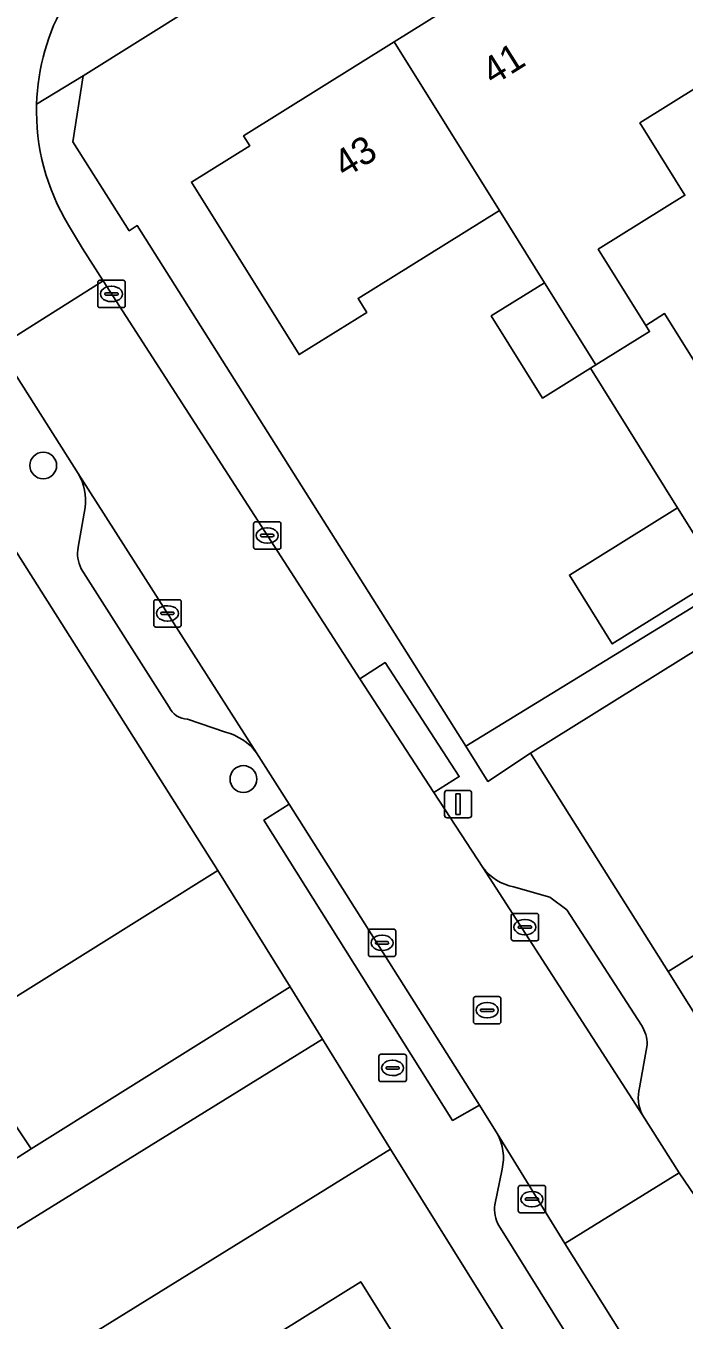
# Model space of a CAD drawing. Extents: x 159352 to 160617, y 385888 to 387323.
# Drawn here: x 159733 to 159757.01, y 386028.96 to 386076.22 of the extents above; entities that cross this region are included whole.
import ezdxf

# ---------------------------------------------------------------- set-up
doc = ezdxf.new("R2010")
doc.units = 0
for name, color, linetype in [('IMGEO_Boom', 7, 'Continuous'), ('IMGEO_Brandkraan', 7, 'Continuous'), ('IMGEO_Erf', 7, 'Continuous'), ('IMGEO_Kolk', 7, 'Continuous'), ('IMGEO_Lichtmast', 7, 'Continuous'), ('IMGEO_Muur', 7, 'Continuous'), ('IMGEO_Pand', 7, 'Continuous'), ('IMGEO_Pand_nummerreeks', 7, 'Continuous'), ('IMGEO_Parkeervlak_open', 7, 'Continuous'), ('IMGEO_Rijbaan_lokaal_open', 7, 'Continuous'), ('IMGEO_Rioolput', 7, 'Continuous'), ('IMGEO_Voetpad_open', 7, 'Continuous')]:
    doc.layers.add(name, color=color, linetype=linetype)

msp = doc.modelspace()

# ---------------------------------------------------------------- linework, layer by layer
at = {"layer": 'IMGEO_Boom'}
for centre in [(159733.63, 386060.166), (159740.935, 386048.717)]:
    msp.add_circle(centre, 0.489, dxfattribs=at)
at = {"layer": 'IMGEO_Brandkraan'}
for p, q in [((159745.879, 386037.743), (159745.879, 386038.595)), ((159745.954, 386038.669), (159746.806, 386038.669)), ((159746.367, 386038.449), (159746.392, 386038.449)), ((159746.88, 386038.595), (159746.88, 386037.743)), ((159746.138, 386038.163), (159746.138, 386038.175)), ((159746.576, 386038.126), (159746.178, 386038.126)), ((159746.181, 386038.212), (159746.579, 386038.212)), ((159746.39, 386037.889), (159746.365, 386037.889)), ((159746.622, 386038.175), (159746.622, 386038.163)), ((159746.806, 386037.669), (159745.954, 386037.669))]:
    msp.add_line(p, q, dxfattribs=at)
for points in [[(159745.879, 386037.743), (159745.879, 386038.595)], [(159745.954, 386038.669), (159746.806, 386038.669)], [(159746.88, 386038.595), (159746.88, 386037.743)], [(159746.806, 386037.669), (159745.954, 386037.669)]]:
    msp.add_lwpolyline(points, dxfattribs=at)
for centre, radius, start, end in [((159745.956, 386038.593), 0.0765, 91.552, 178.448), ((159745.956, 386038.593), 0.0765, 91.552, 178.448), ((159746.804, 386038.593), 0.0765, 1.552, 88.448), ((159746.804, 386038.593), 0.0765, 1.552, 88.448), ((159745.956, 386037.745), 0.0765, 181.552, 268.448), ((159745.956, 386037.745), 0.0765, 181.552, 268.448), ((159746.178, 386038.172), 0.0403, 85.8775, 175.7526), ((159746.175, 386038.162), 0.0366, 178.938, 274.7102), ((159746.579, 386038.169), 0.043, 264.8664, 352.4533), ((159746.583, 386038.174), 0.0386, 1.7309, 96.639), ((159746.804, 386037.745), 0.0765, 271.552, 358.448), ((159746.804, 386037.745), 0.0765, 271.552, 358.448)]:
    msp.add_arc(centre, radius, start, end, dxfattribs=at)
for centre, major_axis, ratio, start_param, end_param in [((159746.366, 386038.169), (-0.387, 0.002), 0.722429, 4.712389, 7.853982), ((159746.391, 386038.169), (-0.39, 0.002), 0.717154, 1.570796, 4.712389)]:
    msp.add_ellipse(centre, major_axis=major_axis, ratio=ratio, start_param=start_param, end_param=end_param, dxfattribs=at)
at = {"layer": 'IMGEO_Erf'}
for points in [[(159846.595, 386144.231), (159735.083, 386074.392), (159734.716, 386071.987), (159736.771, 386068.736), (159737.062, 386068.923), (159749.045, 386049.918), (159785.705, 386072.384), (159811.147, 386088.283)], [(159862.072, 386118.665), (159751.412, 386049.66), (159756.434, 386041.685), (159761.007, 386044.556), (159760.449, 386045.445), (159760.791, 386045.66), (159765.322, 386048.505), (159768.918, 386050.763), (159769.875, 386051.359), (159774.501, 386054.244), (159779.096, 386057.11), (159783.69, 386059.974), (159788.287, 386062.841), (159792.859, 386065.692), (159793.523, 386064.622), (159798.094, 386067.462)], [(159758.341, 386056.112), (159754.393, 386053.65), (159752.827, 386056.162), (159756.774, 386058.623), (159753.599, 386063.715), (159751.849, 386062.625), (159749.976, 386065.63), (159751.919, 386066.841), (159750.274, 386069.478), (159745.119, 386066.265), (159745.436, 386065.756), (159742.966, 386064.216), (159739.04, 386070.512), (159741.167, 386071.842), (159740.943, 386072.2), (159746.435, 386075.635), (159751.559, 386078.84)], [(159759.732, 386075.374), (159755.402, 386072.674), (159757.046, 386070.036), (159753.88, 386068.063), (159755.614, 386065.282), (159756.304, 386065.712), (159761.317, 386057.675)], [(159771.719, 385994.399), (159746.307, 386035.207), (159729.047, 386024.522)], [(159737.155, 386025.338), (159745.219, 386030.364), (159748.551, 386025.02)]]:
    msp.add_lwpolyline(points, dxfattribs=at)
msp.add_lwpolyline([(159733.186, 386035.211), (159730.405, 386039.383), (159739.998, 386045.377), (159726.053, 386067.427), (159724.652, 386067.823), (159682.76, 386041.661), (159677.195, 386038.177), (159676.499, 386035.726), (159692.861, 386009.756), (159693.588, 386010.224), (159695.905, 386011.714), (159692.99, 386016.431), (159699.422, 386020.406), (159702.337, 386015.688), (159707.722, 386019.015), (159705.988, 386021.823), (159710.701, 386024.734), (159712.435, 386021.927)], close=True, dxfattribs=at)
at = {"layer": 'IMGEO_Kolk'}
for p, q in [((159735.622, 386066.003), (159735.622, 386066.855)), ((159735.697, 386066.929), (159736.549, 386066.929)), ((159736.11, 386066.709), (159736.135, 386066.709)), ((159736.623, 386066.855), (159736.623, 386066.003)), ((159735.881, 386066.423), (159735.881, 386066.435)), ((159736.319, 386066.386), (159735.921, 386066.386)), ((159735.924, 386066.472), (159736.322, 386066.472)), ((159736.133, 386066.149), (159736.108, 386066.149)), ((159736.365, 386066.435), (159736.365, 386066.423)), ((159736.549, 386065.929), (159735.697, 386065.929)), ((159741.378, 386058.11), (159742.23, 386058.11)), ((159741.303, 386057.184), (159741.303, 386058.036)), ((159741.562, 386057.604), (159741.562, 386057.616)), ((159741.605, 386057.653), (159742.003, 386057.653)), ((159741.791, 386057.89), (159741.816, 386057.89)), ((159742.046, 386057.616), (159742.046, 386057.604)), ((159742.304, 386058.036), (159742.304, 386057.184)), ((159742, 386057.567), (159741.602, 386057.567)), ((159741.814, 386057.33), (159741.789, 386057.33)), ((159742.23, 386057.11), (159741.378, 386057.11)), ((159737.738, 386055.266), (159738.59, 386055.266)), ((159737.663, 386054.34), (159737.663, 386055.192)), ((159737.922, 386054.76), (159737.922, 386054.772)), ((159737.965, 386054.809), (159738.363, 386054.809)), ((159738.151, 386055.046), (159738.176, 386055.046)), ((159738.406, 386054.772), (159738.406, 386054.76)), ((159738.664, 386055.192), (159738.664, 386054.34)), ((159738.36, 386054.723), (159737.962, 386054.723)), ((159738.174, 386054.486), (159738.149, 386054.486)), ((159738.59, 386054.266), (159737.738, 386054.266)), ((159750.706, 386042.885), (159750.706, 386043.737)), ((159750.781, 386043.811), (159751.633, 386043.811)), ((159751.194, 386043.591), (159751.219, 386043.591)), ((159751.707, 386043.737), (159751.707, 386042.885)), ((159745.493, 386042.311), (159745.493, 386043.163)), ((159745.568, 386043.237), (159746.42, 386043.237)), ((159745.981, 386043.017), (159746.006, 386043.017)), ((159746.494, 386043.163), (159746.494, 386042.311)), ((159750.965, 386043.305), (159750.965, 386043.317)), ((159751.403, 386043.268), (159751.005, 386043.268)), ((159751.008, 386043.354), (159751.406, 386043.354)), ((159751.217, 386043.031), (159751.192, 386043.031)), ((159751.449, 386043.317), (159751.449, 386043.305)), ((159745.752, 386042.731), (159745.752, 386042.743)), ((159746.19, 386042.694), (159745.792, 386042.694)), ((159745.795, 386042.78), (159746.193, 386042.78)), ((159746.236, 386042.743), (159746.236, 386042.731)), ((159751.633, 386042.811), (159750.781, 386042.811)), ((159746.42, 386042.237), (159745.568, 386042.237)), ((159746.004, 386042.457), (159745.979, 386042.457)), ((159750.962, 386032.953), (159750.962, 386033.805)), ((159751.037, 386033.879), (159751.889, 386033.879)), ((159751.45, 386033.659), (159751.475, 386033.659)), ((159751.963, 386033.805), (159751.963, 386032.953)), ((159751.221, 386033.373), (159751.221, 386033.385)), ((159751.659, 386033.336), (159751.261, 386033.336)), ((159751.264, 386033.422), (159751.662, 386033.422)), ((159751.473, 386033.099), (159751.448, 386033.099)), ((159751.705, 386033.385), (159751.705, 386033.373)), ((159751.889, 386032.879), (159751.037, 386032.879))]:
    msp.add_line(p, q, dxfattribs=at)
for points in [[(159735.622, 386066.003), (159735.622, 386066.855)], [(159735.697, 386066.929), (159736.549, 386066.929)], [(159736.623, 386066.855), (159736.623, 386066.003)], [(159736.549, 386065.929), (159735.697, 386065.929)], [(159741.378, 386058.11), (159742.23, 386058.11)], [(159741.303, 386057.184), (159741.303, 386058.036)], [(159742.304, 386058.036), (159742.304, 386057.184)], [(159742.23, 386057.11), (159741.378, 386057.11)], [(159737.738, 386055.266), (159738.59, 386055.266)], [(159737.663, 386054.34), (159737.663, 386055.192)], [(159738.664, 386055.192), (159738.664, 386054.34)], [(159738.59, 386054.266), (159737.738, 386054.266)], [(159750.706, 386042.885), (159750.706, 386043.737)], [(159750.781, 386043.811), (159751.633, 386043.811)], [(159751.707, 386043.737), (159751.707, 386042.885)], [(159745.493, 386042.311), (159745.493, 386043.163)], [(159745.568, 386043.237), (159746.42, 386043.237)], [(159746.494, 386043.163), (159746.494, 386042.311)], [(159751.633, 386042.811), (159750.781, 386042.811)], [(159746.42, 386042.237), (159745.568, 386042.237)], [(159750.962, 386032.953), (159750.962, 386033.805)], [(159751.037, 386033.879), (159751.889, 386033.879)], [(159751.963, 386033.805), (159751.963, 386032.953)], [(159751.889, 386032.879), (159751.037, 386032.879)]]:
    msp.add_lwpolyline(points, dxfattribs=at)
for centre, radius, start, end in [((159735.699, 386066.853), 0.0765, 91.552, 178.448), ((159735.699, 386066.853), 0.0765, 91.552, 178.448), ((159736.547, 386066.853), 0.0765, 1.552, 88.448), ((159736.547, 386066.853), 0.0765, 1.552, 88.448), ((159735.921, 386066.432), 0.0403, 85.8775, 175.7526), ((159735.918, 386066.422), 0.0366, 178.938, 274.7102), ((159736.322, 386066.429), 0.043, 264.8664, 352.4533), ((159736.326, 386066.434), 0.0386, 1.7309, 96.639), ((159735.699, 386066.005), 0.0765, 181.552, 268.448), ((159735.699, 386066.005), 0.0765, 181.552, 268.448), ((159736.547, 386066.005), 0.0765, 271.552, 358.448), ((159736.547, 386066.005), 0.0765, 271.552, 358.448), ((159741.38, 386058.034), 0.0765, 91.552, 178.448), ((159741.38, 386058.034), 0.0765, 91.552, 178.448), ((159742.228, 386058.034), 0.0765, 1.552, 88.448), ((159742.228, 386058.034), 0.0765, 1.552, 88.448), ((159741.602, 386057.613), 0.0403, 85.8775, 175.7526), ((159741.599, 386057.603), 0.0366, 178.938, 274.7102), ((159742.003, 386057.61), 0.043, 264.8664, 352.4533), ((159742.007, 386057.615), 0.0386, 1.7309, 96.639), ((159741.38, 386057.186), 0.0765, 181.552, 268.448), ((159741.38, 386057.186), 0.0765, 181.552, 268.448), ((159742.228, 386057.186), 0.0765, 271.552, 358.448), ((159742.228, 386057.186), 0.0765, 271.552, 358.448), ((159737.74, 386055.19), 0.0765, 91.552, 178.448), ((159737.74, 386055.19), 0.0765, 91.552, 178.448), ((159738.588, 386055.19), 0.0765, 1.552, 88.448), ((159738.588, 386055.19), 0.0765, 1.552, 88.448), ((159737.962, 386054.769), 0.0403, 85.8775, 175.7526), ((159737.959, 386054.759), 0.0366, 178.938, 274.7102), ((159738.363, 386054.766), 0.043, 264.8664, 352.4533), ((159738.367, 386054.771), 0.0386, 1.7309, 96.639), ((159737.74, 386054.342), 0.0765, 181.552, 268.448), ((159737.74, 386054.342), 0.0765, 181.552, 268.448), ((159738.588, 386054.342), 0.0765, 271.552, 358.448), ((159738.588, 386054.342), 0.0765, 271.552, 358.448), ((159750.783, 386043.735), 0.0765, 91.552, 178.448), ((159750.783, 386043.735), 0.0765, 91.552, 178.448), ((159751.631, 386043.735), 0.0765, 1.552, 88.448), ((159751.631, 386043.735), 0.0765, 1.552, 88.448), ((159745.57, 386043.161), 0.0765, 91.552, 178.448), ((159745.57, 386043.161), 0.0765, 91.552, 178.448), ((159746.418, 386043.161), 0.0765, 1.552, 88.448), ((159746.418, 386043.161), 0.0765, 1.552, 88.448), ((159751.005, 386043.314), 0.0403, 85.8775, 175.7526), ((159751.002, 386043.304), 0.0366, 178.938, 274.7102), ((159751.406, 386043.311), 0.043, 264.8664, 352.4533), ((159751.41, 386043.316), 0.0386, 1.7309, 96.639), ((159745.792, 386042.74), 0.0403, 85.8775, 175.7526), ((159745.789, 386042.73), 0.0366, 178.938, 274.7102), ((159746.193, 386042.737), 0.043, 264.8664, 352.4533), ((159746.197, 386042.742), 0.0386, 1.7309, 96.639), ((159750.783, 386042.887), 0.0765, 181.552, 268.448), ((159750.783, 386042.887), 0.0765, 181.552, 268.448), ((159751.631, 386042.887), 0.0765, 271.552, 358.448), ((159751.631, 386042.887), 0.0765, 271.552, 358.448), ((159745.57, 386042.313), 0.0765, 181.552, 268.448), ((159745.57, 386042.313), 0.0765, 181.552, 268.448), ((159746.418, 386042.313), 0.0765, 271.552, 358.448), ((159746.418, 386042.313), 0.0765, 271.552, 358.448), ((159751.039, 386033.803), 0.0765, 91.552, 178.448), ((159751.039, 386033.803), 0.0765, 91.552, 178.448), ((159751.887, 386033.803), 0.0765, 1.552, 88.448), ((159751.887, 386033.803), 0.0765, 1.552, 88.448), ((159751.261, 386033.382), 0.0403, 85.8775, 175.7526), ((159751.258, 386033.372), 0.0366, 178.938, 274.7102), ((159751.662, 386033.379), 0.043, 264.8664, 352.4533), ((159751.666, 386033.384), 0.0386, 1.7309, 96.639), ((159751.039, 386032.955), 0.0765, 181.552, 268.448), ((159751.039, 386032.955), 0.0765, 181.552, 268.448), ((159751.887, 386032.955), 0.0765, 271.552, 358.448), ((159751.887, 386032.955), 0.0765, 271.552, 358.448)]:
    msp.add_arc(centre, radius, start, end, dxfattribs=at)
for centre, major_axis, ratio, start_param, end_param in [((159736.109, 386066.429), (-0.387, 0.002), 0.722429, 4.712389, 7.853982), ((159736.134, 386066.429), (-0.39, 0.002), 0.717154, 1.570796, 4.712389), ((159741.79, 386057.61), (-0.387, 0.002), 0.722429, 4.712389, 7.853982), ((159741.815, 386057.61), (-0.39, 0.002), 0.717154, 1.570796, 4.712389), ((159738.15, 386054.766), (-0.387, 0.002), 0.722429, 4.712389, 7.853982), ((159738.175, 386054.766), (-0.39, 0.002), 0.717154, 1.570796, 4.712389), ((159751.193, 386043.311), (-0.387, 0.002), 0.722429, 4.712389, 7.853982), ((159751.218, 386043.311), (-0.39, 0.002), 0.717154, 1.570796, 4.712389), ((159745.98, 386042.737), (-0.387, 0.002), 0.722429, 4.712389, 7.853982), ((159746.005, 386042.737), (-0.39, 0.002), 0.717154, 1.570796, 4.712389), ((159751.449, 386033.379), (-0.387, 0.002), 0.722429, 4.712389, 7.853982), ((159751.474, 386033.379), (-0.39, 0.002), 0.717154, 1.570796, 4.712389)]:
    msp.add_ellipse(centre, major_axis=major_axis, ratio=ratio, start_param=start_param, end_param=end_param, dxfattribs=at)
at = {"layer": 'IMGEO_Lichtmast'}
for p, q in [((159748.271, 386047.401), (159748.271, 386048.201)), ((159748.271, 386048.201), (159748.271, 386047.401)), ((159748.371, 386048.301), (159749.161, 386048.301)), ((159749.161, 386048.301), (159748.371, 386048.301)), ((159749.261, 386048.201), (159749.261, 386047.401)), ((159749.261, 386047.401), (159749.261, 386048.201)), ((159749.161, 386047.301), (159748.371, 386047.301)), ((159748.371, 386047.301), (159749.161, 386047.301))]:
    msp.add_line(p, q, dxfattribs=at)
msp.add_lwpolyline([(159748.691, 386048.176), (159748.841, 386048.176), (159748.841, 386047.426), (159748.691, 386047.426), (159748.691, 386048.176)], dxfattribs=at)
for centre, start, end in [((159748.371, 386048.201), 90, 180), ((159748.371, 386048.201), 90, 180), ((159749.161, 386048.201), 0, 90), ((159749.161, 386048.201), 360, 90), ((159748.371, 386047.401), 180, 270), ((159748.371, 386047.401), 180, 270), ((159749.161, 386047.401), 270, 0), ((159749.161, 386047.401), 270, 0)]:
    msp.add_arc(centre, 0.1, start, end, dxfattribs=at)
at = {"layer": 'IMGEO_Muur'}
for points in [[(159739.998, 386045.377), (159726.053, 386067.427)], [(159756.434, 386041.685), (159751.412, 386049.66)]]:
    msp.add_lwpolyline(points, dxfattribs=at)
at = {"layer": 'IMGEO_Pand'}
for points in [[(159759.732, 386075.374), (159758.698, 386077.014), (159757.19, 386079.405), (159752.882, 386076.718), (159751.559, 386078.84), (159746.435, 386075.635), (159750.274, 386069.478), (159751.919, 386066.841), (159753.793, 386063.836), (159755.753, 386065.058), (159755.614, 386065.282), (159753.88, 386068.063), (159757.046, 386070.036), (159755.402, 386072.674)], [(159746.435, 386075.635), (159740.943, 386072.2), (159741.167, 386071.842), (159739.04, 386070.512), (159742.966, 386064.216), (159745.436, 386065.756), (159745.119, 386066.265), (159750.274, 386069.478)], [(159751.919, 386066.841), (159749.976, 386065.63), (159751.849, 386062.625), (159753.599, 386063.715), (159753.793, 386063.836)], [(159756.304, 386065.712), (159755.614, 386065.282), (159755.753, 386065.058), (159753.793, 386063.836), (159753.599, 386063.715), (159756.774, 386058.623), (159758.341, 386056.112), (159758.472, 386055.901), (159761.317, 386057.675)], [(159756.774, 386058.623), (159752.827, 386056.162), (159754.393, 386053.65), (159758.341, 386056.112)], [(159739.998, 386045.377), (159730.405, 386039.383), (159733.186, 386035.211), (159742.641, 386041.129)], [(159760.791, 386045.66), (159760.449, 386045.445), (159761.007, 386044.556), (159756.434, 386041.685), (159758.7, 386038.075), (159759.248, 386038.413), (159759.159, 386038.558), (159761.62, 386040.107), (159764.257, 386035.863), (159765.538, 386036.658), (159765.962, 386035.991), (159766.564, 386036.364)], [(159749.263, 386025.183), (159749.137, 386025.384), (159748.551, 386025.02), (159745.219, 386030.364), (159737.155, 386025.338), (159740.475, 386019.981), (159739.9, 386019.62), (159740.019, 386019.428)]]:
    msp.add_lwpolyline(points, close=True, dxfattribs=at)
at = {"layer": 'IMGEO_Parkeervlak_open'}
for points in [[(159741.407, 386049.679), (159734.907, 386059.872)], [(159735.16, 386058.627), (159734.906, 386057.179)], [(159735.021, 386056.397), (159738.227, 386051.347)], [(159738.891, 386050.907), (159740.28, 386050.429)], [(159749.673, 386045.484), (159755.487, 386036.469)], [(159755.456, 386039.725), (159752.734, 386043.944), (159752.115, 386044.4), (159750.795, 386044.778)], [(159755.391, 386037.448), (159755.666, 386039.015)], [(159788.248, 385974.74), (159762.791, 386015.603), (159752.658, 386031.759), (159750.194, 386035.775)], [(159750.371, 386034.478), (159750.109, 386033.166)], [(159750.25, 386032.416), (159773.04, 385995.833), (159775.658, 385991.589), (159779.531, 385985.355), (159785.45, 385976.166)]]:
    msp.add_lwpolyline(points, dxfattribs=at)
for centre, radius, start, end in [((159733.215, 386058.88), 1.961, 352.5906, 30.383), ((159736.045, 386056.947), 1.163, 168.4951, 208.2367), ((159738.912, 386051.659), 0.753, 204.5261, 268.413), ((159739.786, 386048.465), 2.025, 36.8274, 75.8863), ((159751.155, 386046.595), 1.852, 216.8548, 258.7862), ((159754.441, 386039.039), 1.225, 358.8862, 34.0675), ((159756.711, 386037.083), 1.369, 164.5472, 206.6538), ((159748.641, 386034.902), 1.781, 346.2146, 29.3275), ((159751.443, 386033.029), 1.342, 174.1225, 207.1721)]:
    msp.add_arc(centre, radius, start, end, dxfattribs=at)
at = {"layer": 'IMGEO_Rijbaan_lokaal_open'}
for points in [[(159731.248, 386065.731), (159731.979, 386064.484), (159735.815, 386066.908), (159735.069, 386068.094), (159734.553, 386068.939)], [(159757.402, 386033.5), (159756.838, 386034.337), (159752.658, 386031.759), (159762.791, 386015.603), (159766.892, 386018.124), (159766.34, 386019.01)]]:
    msp.add_lwpolyline(points, dxfattribs=at)
for points in [[(159731.979, 386064.484), (159734.907, 386059.872), (159741.407, 386049.679), (159742.601, 386047.804), (159749.546, 386036.81), (159750.194, 386035.775), (159752.658, 386031.759), (159756.838, 386034.337), (159755.487, 386036.469), (159749.673, 386045.484), (159747.883, 386048.224), (159745.179, 386052.371), (159735.815, 386066.908)], [(159746.307, 386035.207), (159743.822, 386039.222), (159711.277, 386019.075), (159712.358, 386017.329), (159713.852, 386014.956), (159720.831, 386019.35), (159722.112, 386020.156), (159728.436, 386024.138), (159729.047, 386024.522)]]:
    msp.add_lwpolyline(points, close=True, dxfattribs=at)
for centre, radius, start, end in [((159741.429, 386073.115), 8.044, 122.3186, 178.2895), ((159741.442, 386073.118), 8.057, 178.3151, 211.2423)]:
    msp.add_arc(centre, radius, start, end, dxfattribs=at)
at = {"layer": 'IMGEO_Rioolput'}
for p, q in [((159749.327, 386039.851), (159749.327, 386040.703)), ((159749.402, 386040.777), (159750.254, 386040.777)), ((159750.328, 386040.703), (159750.328, 386039.851)), ((159749.586, 386040.271), (159749.586, 386040.283)), ((159750.024, 386040.234), (159749.626, 386040.234)), ((159749.629, 386040.32), (159750.027, 386040.32)), ((159749.815, 386040.557), (159749.84, 386040.557)), ((159750.07, 386040.283), (159750.07, 386040.271)), ((159750.254, 386039.777), (159749.402, 386039.777)), ((159749.838, 386039.997), (159749.813, 386039.997))]:
    msp.add_line(p, q, dxfattribs=at)
for points in [[(159749.327, 386039.851), (159749.327, 386040.703)], [(159749.402, 386040.777), (159750.254, 386040.777)], [(159750.328, 386040.703), (159750.328, 386039.851)], [(159750.254, 386039.777), (159749.402, 386039.777)]]:
    msp.add_lwpolyline(points, dxfattribs=at)
for centre, radius, start, end in [((159749.404, 386040.701), 0.0765, 91.552, 178.448), ((159749.404, 386040.701), 0.0765, 91.552, 178.448), ((159750.252, 386040.701), 0.0765, 1.552, 88.448), ((159750.252, 386040.701), 0.0765, 1.552, 88.448), ((159749.626, 386040.28), 0.0403, 85.8775, 175.7526), ((159749.623, 386040.27), 0.0366, 178.938, 274.7102), ((159750.027, 386040.277), 0.043, 264.8664, 352.4533), ((159750.031, 386040.282), 0.0386, 1.7309, 96.639), ((159749.404, 386039.853), 0.0765, 181.552, 268.448), ((159749.404, 386039.853), 0.0765, 181.552, 268.448), ((159750.252, 386039.853), 0.0765, 271.552, 358.448), ((159750.252, 386039.853), 0.0765, 271.552, 358.448)]:
    msp.add_arc(centre, radius, start, end, dxfattribs=at)
for centre, major_axis, ratio, start_param, end_param in [((159749.814, 386040.277), (-0.387, 0.002), 0.722429, 4.712389, 7.853982), ((159749.839, 386040.277), (-0.39, 0.002), 0.717154, 1.570796, 4.712389)]:
    msp.add_ellipse(centre, major_axis=major_axis, ratio=ratio, start_param=start_param, end_param=end_param, dxfattribs=at)
at = {"layer": 'IMGEO_Voetpad_open'}
for points in [[(159733.388, 386073.355), (159735.083, 386074.392), (159846.595, 386144.231)], [(159737.062, 386068.923), (159736.771, 386068.736), (159734.716, 386071.987), (159735.083, 386074.392), (159733.388, 386073.355)], [(159727.232, 386069.448), (159724.652, 386067.823), (159726.053, 386067.427), (159739.998, 386045.377), (159742.641, 386041.129), (159743.822, 386039.222), (159746.307, 386035.207), (159771.719, 385994.399), (159773.833, 385991.005), (159785.861, 385971.689), (159788.912, 385973.68), (159788.6, 385974.171), (159788.248, 385974.74)], [(159734.553, 386068.939), (159735.069, 386068.094), (159735.815, 386066.908), (159745.179, 386052.371), (159746.105, 386052.968), (159748.811, 386048.809), (159747.883, 386048.224), (159749.673, 386045.484)], [(159762.946, 386031.223), (159761.674, 386033.329), (159758.7, 386038.075), (159756.434, 386041.685), (159751.412, 386049.66), (159749.859, 386048.628), (159749.045, 386049.918), (159737.062, 386068.923)], [(159734.907, 386059.872), (159731.979, 386064.484), (159731.248, 386065.731)], [(159734.906, 386057.179), (159735.16, 386058.627)], [(159738.227, 386051.347), (159735.021, 386056.397)], [(159740.28, 386050.429), (159738.891, 386050.907)], [(159750.194, 386035.775), (159749.546, 386036.81), (159748.568, 386036.254), (159741.681, 386047.216), (159742.601, 386047.804), (159741.407, 386049.679)], [(159750.795, 386044.778), (159752.115, 386044.4), (159752.734, 386043.944), (159755.456, 386039.725)], [(159755.666, 386039.015), (159755.391, 386037.448)], [(159755.487, 386036.469), (159756.838, 386034.337), (159757.402, 386033.5)], [(159750.109, 386033.166), (159750.371, 386034.478)], [(159785.45, 385976.166), (159779.531, 385985.355), (159775.658, 385991.589), (159774.723, 385991.063), (159772.117, 385995.273), (159773.04, 385995.833), (159750.25, 386032.416)]]:
    msp.add_lwpolyline(points, dxfattribs=at)
for points in [[(159862.072, 386118.665), (159863.515, 386119.625), (159862.703, 386120.84), (159858.735, 386118.451), (159853.141, 386114.986), (159846.534, 386111.027), (159843.253, 386109.048), (159833.831, 386102.938), (159833.908, 386102.815), (159828.655, 386099.532), (159813.439, 386089.716), (159811.147, 386088.283), (159785.705, 386072.384), (159749.045, 386049.918), (159749.859, 386048.628), (159751.412, 386049.66)], [(159745.179, 386052.371), (159747.883, 386048.224), (159748.811, 386048.809), (159746.105, 386052.968)], [(159749.546, 386036.81), (159742.601, 386047.804), (159741.681, 386047.216), (159748.568, 386036.254)], [(159743.822, 386039.222), (159742.641, 386041.129), (159733.186, 386035.211), (159712.435, 386021.927), (159707.722, 386019.015), (159702.337, 386015.688), (159695.905, 386011.714), (159693.588, 386010.224), (159694.532, 386008.709), (159711.277, 386019.075)]]:
    msp.add_lwpolyline(points, close=True, dxfattribs=at)
for centre, radius, start, end in [((159741.429, 386073.115), 8.044, 122.3186, 178.2895), ((159741.442, 386073.118), 8.057, 178.3151, 211.2423), ((159733.215, 386058.88), 1.961, 352.5906, 30.383), ((159736.045, 386056.947), 1.163, 168.4951, 208.2367), ((159738.912, 386051.659), 0.753, 204.5261, 268.413), ((159739.786, 386048.465), 2.025, 36.8274, 75.8863), ((159751.155, 386046.595), 1.852, 216.8548, 258.7862), ((159754.441, 386039.039), 1.225, 358.8862, 34.0675), ((159756.711, 386037.083), 1.369, 164.5472, 206.6538), ((159748.641, 386034.902), 1.781, 346.2146, 29.3275), ((159751.443, 386033.029), 1.342, 174.1225, 207.1721)]:
    msp.add_arc(centre, radius, start, end, dxfattribs=at)

# ---------------------------------------------------------------- texts
at = {"layer": 'IMGEO_Pand_nummerreeks'}
for s, rotation, p in [('41', 32.0226, (159750.04, 386074.021)), ('43', 32.0248, (159744.636, 386070.641))]:
    msp.add_text(s, height=1, rotation=rotation, dxfattribs=at).set_placement(p)

doc.saveas('drawing.dxf')
